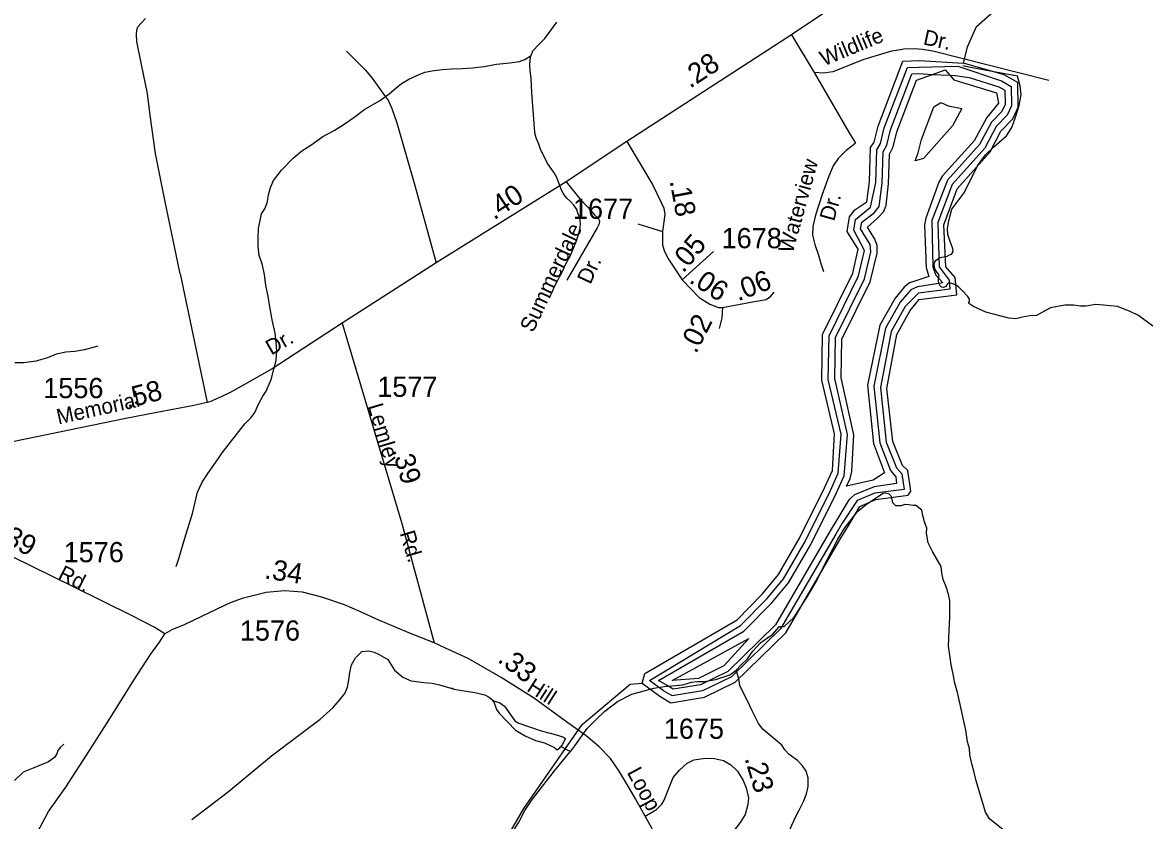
# Model space of a CAD drawing. Extents: x 2206922 to 2357709, y 510027 to 673830.
# Drawn here: x 2337037 to 2344003, y 618605 to 623535 of the extents above; entities that cross this region are included whole.
import ezdxf

# ---------------------------------------------------------------- set-up
doc = ezdxf.new("R2010")
doc.units = 0
for name, color, linetype in [('Exist Hydrographic Buffer Line', 7, 'Continuous'), ('Exist Hydrographic Creek Single Shore', 7, 'Continuous'), ('Exist Hydrographic Lake Shore', 7, 'Continuous'), ('Exist Hydrographic Misc Water Feature', 7, 'Continuous'), ('Exist Road Non-System Type 51', 7, 'Continuous'), ('Exist Road Non-System Type 51 Label', 7, 'Continuous'), ('Exist Road Secondary Mileage Hundredths English Label', 7, 'Continuous'), ('Exist Road Secondary Type 51 Attributed', 7, 'Continuous'), ('Exist Road Secondary Type 51 Label', 7, 'Continuous'), ('Exist Road Secondary Type 51 Number Label', 7, 'Continuous')]:
    doc.layers.add(name, color=color, linetype=linetype)

msp = doc.modelspace()

# ---------------------------------------------------------------- linework, layer by layer
at = {"layer": 'Exist Hydrographic Buffer Line'}
for points in [[(2341051.5, 619374.3), (2340998.8, 619405.7), (2340913.3, 619469.3), (2341474.6, 619810.1), (2341639.2, 619977.3), (2341740.3, 620098.4), (2341874.2, 620329.2), (2342030.3, 620642.9), (2342079.1, 620751.3), (2342096.5, 620992.2), (2342017.5, 621330.6), (2342022.3, 621598.9), (2342205.2, 621969.3), (2342240.4, 622127.6), (2342175.4, 622253.2), (2342186.3, 622317.8), (2342278.2, 622393.5), (2342311.2, 622547.7), (2342317.3, 622749.4), (2342340.5, 622787.1), (2342363.7, 622883.9), (2342506.6, 623256.9), (2342578.2, 623259.9), (2342818.7, 623264.8), (2343088.7, 623175.8), (2343148.8, 623140.7), (2343150.5, 623021.2), (2343124, 622962.3), (2343054.9, 622892.2), (2342985.2, 622759.6), (2342783.8, 622535.4), (2342695, 622299.1), (2342703.4, 622025), (2342763.9, 621943.4), (2342769.1, 621887.2), (2342574.5, 621862.9), (2342491.8, 621780.9), (2342405.5, 621626.9), (2342339.3, 621280.8), (2342375.8, 620942.4), (2342438.5, 620783.3), (2342471.9, 620747.1), (2342485.7, 620649.9), (2342306.1, 620627.9), (2342196.6, 620581.4), (2342104.3, 620441.1), (2342063.3, 620373.9), (2341722.7, 619789.7), (2341419.2, 619493.4), (2341239.2, 619405.6), (2341051.5, 619374.3)], [(2342130.3, 620670), (2342152.1, 620718.5), (2342162.3, 620760.3), (2342176.3, 620987.3), (2342097.7, 621339.3), (2342102, 621579.6), (2342276.9, 621933.9), (2342318.8, 622110.8), (2342319.8, 622156.8), (2342305.4, 622196), (2342259.5, 622269.9), (2342322, 622326.5), (2342360.6, 622367), (2342374.7, 622406.2), (2342390.7, 622538.1), (2342396.5, 622722.8), (2342418.2, 622768.2), (2342440.2, 622860.2), (2342562.2, 623179.2), (2342662, 623215.2), (2342740.8, 623243.7), (2342769.7, 623209.3), (2342793.5, 623180.8), (2342846.2, 623165), (2342888.4, 623152.3), (2343057, 623101.7), (2343070.3, 623037.8), (2342998.1, 622948.4), (2342918.7, 622805.3), (2342724.2, 622588.8), (2342700.8, 622549.7), (2342619.8, 622326.5), (2342612.4, 622285.5), (2342623.5, 622021.5), (2342639.5, 621966.7), (2342564.4, 621942.2), (2342519.5, 621927.1), (2342487.5, 621900.3), (2342430.5, 621832.2), (2342335.6, 621665.7), (2342260.5, 621295.4), (2342296.2, 620933.3), (2342364.3, 620753.4), (2342295, 620707.1), (2342130.3, 620670)], [(2341059.3, 619416.2), (2341021, 619439.1), (2340967.7, 619469.5), (2341494.7, 619775.5), (2341667.9, 619949.4), (2341771.1, 620072.8), (2341908.7, 620309.2), (2342065.9, 620625), (2342115.6, 620734.9), (2342136.3, 620989.7), (2342057.7, 621334.9), (2342062.2, 621589.2), (2342241.3, 621951.6), (2342279.8, 622119.2), (2342276.7, 622163.4), (2342217.5, 622261.5), (2342224.2, 622301.6), (2342300.3, 622360), (2342331.7, 622399.6), (2342351, 622542.9), (2342356.7, 622736.2), (2342379.3, 622777.7), (2342402, 622872.1), (2342534.5, 623218.1), (2342578, 623219.8), (2342662, 623215.2), (2342769.7, 623209.3), (2342801, 623207.5), (2342887.8, 623196.6), (2343072.7, 623138.8), (2343109, 623117.5), (2343110.3, 623029.5), (2343090.6, 622985.3), (2343026.4, 622920.3), (2342952, 622782.5), (2342754.1, 622562.1), (2342657.3, 622312.8), (2342663.5, 622023.3), (2342682.3, 621975.3), (2342725.2, 621926.7), (2342569.5, 621902.6), (2342527.9, 621884.5), (2342461.3, 621806.6), (2342370.4, 621646.3), (2342299.7, 621288.1), (2342336, 620937.8), (2342401.2, 620768.4), (2342434.2, 620727.5), (2342440, 620686.9), (2342300.5, 620667.5), (2342180.4, 620618), (2342143.9, 620585.7), (2342070, 620461.7), (2342029.2, 620394.7), (2341690.7, 619814.6), (2341395.8, 619526.5), (2341227.1, 619444.1), (2341059.3, 619416.2)], [(2342555.2, 622680.6), (2342573.6, 622730.7), (2342593.5, 622812.6), (2342670.4, 623014.4), (2342713.5, 623042.2), (2342757.8, 623021.6), (2342843.3, 623004.4), (2342785.7, 622896.7), (2342605.2, 622695.8), (2342555.2, 622680.6)], [(2341052, 619468.9), (2341526.4, 619730.1), (2341372.4, 619559.6), (2341214.6, 619482.6), (2341052, 619468.9)]]:
    msp.add_lwpolyline(points, dxfattribs=at)
at = {"layer": 'Exist Hydrographic Creek Single Shore'}
for points in [[(2342853.5, 623284.8), (2342877.5, 623384.2), (2342934.5, 623511.2), (2343107.4, 623662.6)], [(2338356.5, 617668.2), (2338397.6, 617709.3), (2338580.5, 617779), (2338763.6, 617812.6), (2339404.6, 617828.7), (2339628.5, 617890.3), (2339744.5, 617973.8), (2339834.6, 618108.6), (2339931.5, 618325.9), (2340135.6, 618678.7), (2340495.4, 619198.7), (2340792.6, 619447), (2340867.4, 619453.3)]]:
    msp.add_lwpolyline(points, dxfattribs=at)
at = {"layer": 'Exist Hydrographic Lake Shore'}
for points in [[(2340867.4, 619453.3), (2340883.4, 619513), (2341454.5, 619844.7), (2341610.5, 620005.2), (2341709.6, 620124), (2341839.6, 620349.2), (2341994.6, 620660.7), (2342042.6, 620767.7), (2342056.5, 620994.7), (2341977.6, 621326.2), (2341982.5, 621608.6), (2342169.5, 621987), (2342201.5, 622136), (2342133.4, 622244.9), (2342148.6, 622334), (2342181.6, 622378.1), (2342256.4, 622427), (2342271.4, 622552.4), (2342277.5, 622762.7), (2342301.5, 622796.4), (2342325.5, 622895.8), (2342478.5, 623295.9), (2342578.6, 623299.9), (2342853.5, 623284.8)], [(2340867.4, 619453.3), (2340976.5, 619372.5), (2341043.5, 619332.4), (2341251.5, 619367.1), (2341442.6, 619460.2), (2341754.5, 619764.9), (2342097.5, 620353.1), (2342138.5, 620420.4), (2342212.5, 620544.8), (2342311.6, 620588.2), (2342510.5, 620616), (2342527.5, 620639.6), (2342509.5, 620766.8), (2342475.4, 620798.3), (2342415.5, 620946.9), (2342378.4, 621273.5), (2342440.6, 621607.5), (2342522.6, 621755.2), (2342579.6, 621823.2), (2342812.5, 621852.3), (2342802.5, 621960.2), (2342743.4, 622026.7), (2342732.6, 622285.5), (2342813.6, 622508.6), (2343018.4, 622736.8), (2343083.4, 622864.2), (2343157.4, 622939.4), (2343190.4, 623012.9), (2343188.6, 623163.8), (2343104.5, 623212.9), (2342853.5, 623284.8)]]:
    msp.add_lwpolyline(points, dxfattribs=at)
at = {"layer": 'Exist Hydrographic Misc Water Feature'}
for points in [[(2340180.7, 623331.4), (2340190.5, 623359.6), (2340227.8, 623400.2), (2340265.4, 623436.7), (2340340.4, 623537.4)], [(2337985.8, 620174.7), (2338005.5, 620229), (2338039.9, 620349.1), (2338087.7, 620501.7), (2338118.3, 620634.2), (2338147.4, 620696.3), (2338182.9, 620748.6), (2338245.4, 620839.3), (2338271.4, 620877.6), (2338411.1, 621055.3), (2338450.5, 621095.6), (2338472.2, 621126), (2338495.4, 621176.4), (2338522.8, 621226.7), (2338542.3, 621257), (2338573.5, 621329.3), (2338590.9, 621393.2), (2338604.2, 621447.6), (2338609.2, 621505.6), (2338605.1, 621559.4), (2338598.1, 621615.2), (2338579.4, 621699.2), (2338566.3, 621779), (2338555.6, 621844.6), (2338540.7, 621910.6), (2338531.9, 621978.4), (2338518.9, 622044), (2338500.5, 622095.9), (2338493.5, 622151.7), (2338493.3, 622205.6), (2338496.2, 622262), (2338513.2, 622353.9), (2338537.2, 622388), (2338550.5, 622430.2), (2338558.1, 622470.5), (2338569.6, 622516.5), (2338588.9, 622558.7), (2338616.1, 622597.1), (2338637.9, 622623.5), (2338709.2, 622696.3), (2338764.4, 622742.7), (2338820, 622777.4), (2338893.4, 622830.4), (2338962.7, 622869), (2339024.4, 622908), (2339083.9, 622948.5), (2339153.2, 622999.4), (2339242.8, 623052.4), (2339303.7, 623095.1), (2339343.5, 623129.7), (2339379.3, 623158), (2339424.9, 623184.4), (2339488.4, 623213.4), (2339524.7, 623227.8), (2339580.5, 623238.4), (2339632.2, 623244.8), (2339687.7, 623249.9), (2339755.8, 623250.6), (2339817.9, 623255.4), (2339889.9, 623264.1), (2339967.2, 623277.2), (2340049.5, 623285.9), (2340109.1, 623294.8), (2340140.9, 623307), (2340180.7, 623331.4)], [(2340294.5, 621833.7), (2340314.2, 621879.8), (2340326.1, 621904), (2340339.4, 621932), (2340357, 621964.2), (2340370.8, 621988.5), (2340393.9, 622041), (2340408.1, 622066.8), (2340421.4, 622091.2), (2340442.9, 622141.5), (2340460.4, 622187.5), (2340475.8, 622233.5), (2340483.5, 622267.6), (2340485, 622291.7), (2340482.9, 622311.9), (2340480.9, 622327.6), (2340472.3, 622353.6), (2340466.1, 622369.6), (2340464.5, 622377.5), (2340455.7, 622391.4), (2340444, 622407.4), (2340421.4, 622431), (2340400.9, 622450.7), (2340378.8, 622478.4), (2340366.9, 622506.1), (2340354.4, 622538), (2340339.6, 622578), (2340331.8, 622591.7), (2340323.4, 622607.6), (2340309.3, 622627.5), (2340298.8, 622641.3), (2340291, 622653.4), (2340282.8, 622665.2), (2340270.7, 622686.9), (2340250, 622726.5), (2340239.5, 622752.4), (2340227.4, 622784.2), (2340214.9, 622816.1), (2340206.7, 622844.1), (2340202.2, 622880.1), (2340199.8, 622914.1), (2340197.7, 622937.9), (2340185.4, 623101.6), (2340180.3, 623193.6), (2340174.1, 623235.5), (2340173.5, 623275.3), (2340176.8, 623323.5), (2340180.7, 623331.4)], [(2342884.1, 621800.7), (2342889.8, 621810.7), (2342890, 621818.8), (2342889.6, 621827), (2342879.6, 621842.7), (2342844.9, 621880.3), (2342822.6, 621901.9), (2342800.2, 621915.8), (2342780.3, 621923.7), (2342772.5, 621925.3), (2342766.6, 621927.4), (2342760.7, 621925.4), (2342754.5, 621921.1), (2342744.7, 621905.1), (2342736.7, 621901.1), (2342728.7, 621899), (2342716.6, 621900.8), (2342708.6, 621908.5), (2342702.4, 621920.4), (2342700.6, 621926.4), (2342698.5, 621934.4), (2342698.3, 621944.6), (2342701.8, 621962.7), (2342702, 621974.4), (2342697.5, 621982.4), (2342687.4, 621996.5), (2342677.4, 622010.2), (2342673.5, 622022.1), (2342671.5, 622040.3), (2342673.3, 622046.1), (2342677, 622056), (2342684.6, 622066.2), (2342698.7, 622076.3), (2342708.6, 622082.5), (2342718.4, 622084.7), (2342742.4, 622089.2), (2342752.5, 622090.9), (2342766.6, 622099.3), (2342778.3, 622103.3), (2342786.5, 622113.4), (2342788.3, 622119.6), (2342790, 622127.5), (2342787.9, 622137.5), (2342784, 622149.4), (2342771.7, 622183.3), (2342757, 622224.9), (2342754.5, 622260.9), (2342760, 622299), (2342771.5, 622343.1), (2342781, 622381.5), (2342856, 622480.1), (2342886.8, 622540.7), (2342939.7, 622649.2), (2342988.9, 622717.6), (2343038.3, 622766.1), (2343071.9, 622794.7), (2343119.5, 622835), (2343152.7, 622887.6), (2343174.2, 622949.7), (2343196.8, 623022.1), (2343210.3, 623088.2), (2343204, 623144), (2343187.2, 623203.7), (2342896.6, 623258.3), (2342850.1, 623267.7)], [(2344023.6, 621658.5), (2343934.4, 621725.4), (2343883.7, 621750.8), (2343805.8, 621780), (2343718, 621788.8), (2343669.6, 621792.4), (2343611.8, 621783.6), (2343575.9, 621782.9), (2343533.5, 621788.5), (2343479.8, 621788), (2343392, 621772.9), (2343340.7, 621746.1), (2343305.1, 621726), (2343263, 621723.4), (2343218.7, 621715), (2343176.9, 621704.3), (2343133, 621708), (2342990.5, 621746.1), (2342914.2, 621781.1), (2342884.1, 621800.7)], [(2337501.7, 621536), (2337419.7, 621513.1), (2337360.2, 621502.6), (2337304, 621498), (2337244.5, 621487.1), (2337190.6, 621464.4), (2337118.6, 621443.6), (2337045, 621432.7), (2336989.3, 621432.2)], [(2341716.7, 619803.7), (2341744.4, 619804), (2341805.7, 619860.9), (2341884.3, 619983.7), (2341939.4, 620074.4), (2342011.6, 620215.2), (2342076, 620343.8), (2342119.2, 620412.3), (2342162.1, 620468.7), (2342200, 620517), (2342251.5, 620557.9), (2342346.4, 620620.7), (2342356.3, 620626.9), (2342370.4, 620629.2), (2342390.1, 620625.5), (2342404.5, 620611.6), (2342410.8, 620589.5), (2342414.9, 620569.8), (2342433.2, 620552), (2342467.2, 620552.2), (2342493.3, 620560.4), (2342515.2, 620556.8), (2342540.8, 620553.3), (2342557, 620553.3)], [(2343108.8, 618539.1), (2343014.1, 618615.8), (2342989.7, 618655.6), (2342931.3, 618850.9), (2342918.7, 618900.7), (2342904.4, 618954.3), (2342891.5, 619010.2), (2342890.9, 619050), (2342878.4, 619090), (2342867.7, 619163.8), (2342817, 619394.9), (2342800.2, 619453), (2342787.3, 619518.6), (2342776.6, 619566.4), (2342770.3, 619612.4), (2342761.5, 619682.3), (2342764.1, 619780.4), (2342769.1, 619858.4), (2342769.1, 619916.3), (2342768, 619964.4), (2342761.5, 620004.2), (2342747.1, 620047.8), (2342726.6, 620093.9), (2342720.1, 620135.4), (2342715.7, 620173.4), (2342660.8, 620266.8), (2342635.6, 620320.4), (2342625.1, 620380.4), (2342626.8, 620410.2), (2342612.2, 620450.1), (2342601.7, 620490.2), (2342595.6, 620522), (2342557, 620553.3)], [(2341447.9, 619534.7), (2341479.7, 619566.9), (2341517.2, 619603.4), (2341550.2, 619651.9), (2341597.8, 619702.4), (2341643.5, 619734.8), (2341671.2, 619753), (2341716.7, 619803.7)], [(2338082.6, 618610.6), (2338310.6, 618783.2), (2338575.5, 619004.5), (2338877, 619231.7), (2338955.9, 619300.9), (2338997.1, 619349), (2339028.5, 619389.7), (2339046.3, 619429.6), (2339053.7, 619473.9), (2339059.1, 619519.8), (2339070.5, 619565.9), (2339096, 619610.3), (2339117.9, 619632.6), (2339133.3, 619648.9), (2339177.4, 619653.2), (2339211.4, 619645.7), (2339237.7, 619632), (2339295.7, 619600.5), (2339336.7, 619533.1), (2339387.3, 619489.8), (2339439.4, 619468.6), (2339518, 619457.2), (2339569.6, 619453.9), (2339613.7, 619442.4), (2339684.1, 619423.3), (2339692.3, 619421.7), (2339702.3, 619415.7), (2339754.2, 619408.3), (2339832.3, 619395.3), (2339894.2, 619382), (2339920.5, 619366.2), (2339941, 619350.6), (2339944.3, 619346.7), (2339951.2, 619338.5)], [(2340426.5, 619032.6), (2340449.9, 619066.8), (2340526.8, 619173.6), (2340581.8, 619228.2), (2340637.3, 619281.1), (2340714.2, 619339.7), (2340802.2, 619384.9), (2340939.8, 619422.6), (2341003.2, 619433.3), (2341117.4, 619442.5), (2341172.7, 619459.3), (2341206.6, 619463.6), (2341250.4, 619464.2), (2341322.8, 619475.3), (2341408.5, 619504.2), (2341440.1, 619528.6), (2341447.9, 619534.7)], [(2341748.5, 618472.8), (2341793.2, 618575.2), (2341816.8, 618629.6), (2341837.9, 618667.8), (2341865.4, 618726.1), (2341883, 618770.1), (2341894.1, 618814.3), (2341893.9, 618868.3), (2341881.2, 618909.9), (2341858.8, 618943.7), (2341826.6, 618975.3), (2341776, 619012.9), (2341749.7, 619042.4), (2341729.4, 619070.2), (2341691.1, 619103.6), (2341614, 619166.7), (2341585.5, 619204.6), (2341546.9, 619281.8), (2341518.2, 619343.7), (2341493.4, 619391.2), (2341471.1, 619438.8), (2341464.3, 619482.8), (2341447.9, 619534.7)], [(2339951.2, 619338.5), (2339944.3, 619346.7), (2339986.9, 619331.1), (2340015.2, 619311.5), (2340056, 619255.9), (2340080.2, 619220.1), (2340104.4, 619206.8), (2340243, 619158.4), (2340337.3, 619135.2), (2340381.4, 619120.1), (2340393.3, 619112.2), (2340372.2, 619071.6), (2340364.2, 619061.9)], [(2339951.2, 619338.5), (2339967.6, 619291), (2339983.6, 619267.1), (2340083.1, 619162.6), (2340143.4, 619127.1), (2340207.8, 619100), (2340263.9, 619084.6), (2340326.1, 619055.4), (2340342.1, 619041.7), (2340358.3, 619053.8), (2340364.2, 619061.9)], [(2337291.5, 619076.8), (2337269.8, 619056.5), (2337255.6, 619038.3), (2337248.2, 619016.4), (2337234.3, 618994.2), (2337196.8, 618967.8), (2337103.1, 618928.7), (2337041.7, 618903.9), (2336988.2, 618851.1)], [(2340364.2, 619061.9), (2340412.2, 619036.4), (2340426.5, 619032.6)], [(2339858.3, 618062), (2339860.2, 618066.2), (2339870.4, 618204.2), (2339906.1, 618252.7), (2339948.8, 618343.3), (2340057, 618518.4), (2340103.8, 618594.9), (2340140.9, 618667.2), (2340178.4, 618721.6), (2340196.1, 618744), (2340272.8, 618846.9), (2340326.1, 618911.5), (2340420.4, 619026.7), (2340426.5, 619032.6)]]:
    msp.add_lwpolyline(points, dxfattribs=at)
at = {"layer": 'Exist Road Non-System Type 51'}
for p, q in [((2341789.7, 623459.9), (2341929.3, 623227.1)), ((2340840.7, 622291.8), (2340992, 622244.8)), ((2338010.9, 621982.8), (2338177.3, 621188.2))]:
    msp.add_line(p, q, dxfattribs=at)
for points in [[(2338010.9, 621982.8), (2337915.8, 622438), (2337859.2, 622726), (2337825.8, 622962.6), (2337810.4, 623096.3), (2337771.9, 623276.3), (2337743.6, 623417.8), (2337741, 623461.5), (2337743.6, 623487.2), (2337748.7, 623507.8), (2337769.3, 623530.9), (2337797.6, 623559.2)], [(2343381.2, 623178.1), (2342663.8, 623358.8), (2342599.8, 623369), (2342550.3, 623371.9), (2342484.9, 623371.2), (2342451.4, 623365.3), (2342407.8, 623358.1), (2342346.7, 623340.6), (2342236.2, 623307.1), (2342045.7, 623231.4), (2341989, 623222.7), (2341929.3, 623227.1)], [(2339039.6, 623358.8), (2339155.9, 623243.8), (2339198.1, 623192.2), (2339275.2, 623084.5), (2339299.9, 623051), (2339318.8, 623004.4), (2339350.8, 622915.7), (2339461.3, 622529.3), (2339593.7, 622050.5)], [(2341929.3, 623227.1), (2342131.5, 622879.3), (2342153.3, 622842.9), (2342173.7, 622810.9), (2342185.3, 622789.1), (2342160.6, 622768.7), (2342127.1, 622743.9), (2342077.7, 622695.9), (2342047.1, 622650.8), (2342020.9, 622586.8), (2341980.2, 622473.3), (2341938.1, 622345.2), (2341922.1, 622275.4), (2341920.6, 622224.4), (2341925.5, 622196.7), (2341935.1, 622164.8), (2341955.5, 622103.6), (2341971.5, 622046.9), (2341981.7, 622016.3), (2341987.5, 621997.4)], [(2340397.9, 622551.1), (2340482.3, 622446.3), (2340531.7, 622395.4), (2340572.4, 622347.4), (2340594.3, 622325.6), (2340603, 622309.5), (2340601.5, 622292.1), (2340588.4, 622267.3), (2340401.3, 621943)]]:
    msp.add_lwpolyline(points, dxfattribs=at)
at = {"layer": 'Exist Road Secondary Type 51 Attributed'}
msp.add_line((2341115.2, 621946.1), (2341308.2, 622120.6), dxfattribs=at)
for points in [[(2342015.1, 623609.1), (2341789.7, 623459.9), (2340773.1, 622800)], [(2340773.1, 622800), (2340397.9, 622551.1), (2339593.7, 622050.5), (2339012.2, 621676.9)], [(2340773.1, 622800), (2340930.5, 622534), (2340987.3, 622420.2), (2341000.3, 622388.8), (2341006.3, 622349.1), (2340992, 622244.8), (2340992, 622159.4), (2341006, 622120.6), (2341029.9, 622074.1), (2341115.2, 621946.1)], [(2341115.2, 621946.1), (2341219.5, 621837), (2341285.8, 621794.3), (2341338, 621775.5), (2341363.5, 621774.1)], [(2341363.5, 621774.1), (2341549.9, 621808.6), (2341634, 621823.9), (2341660.8, 621843), (2341683.7, 621869.8)], [(2341363.5, 621774.1), (2341358.8, 621709.8), (2341343.5, 621644.2)], [(2339012.2, 621676.9), (2338579.9, 621396.1), (2338409.9, 621298.1), (2338319.7, 621248.7), (2338265.7, 621223.6), (2338217.7, 621201.8), (2338201.1, 621194.5), (2338177.3, 621188.2), (2338084.7, 621166.9), (2337866.5, 621125.4), (2337674.6, 621088.3), (2336985.2, 620947.5), (2336536.3, 620852.9), (2336143.3, 620776.2)], [(2339012.2, 621676.9), (2339380.5, 620440), (2339581.6, 619702.8)], [(2337916.7, 619758.9), (2337851.3, 619800.4), (2337713.8, 619870.2), (2337351.7, 620049.2), (2336969.9, 620237), (2336679.8, 620374.5), (2336487.8, 620470.5), (2336363.5, 620531.6), (2336306.8, 620573.1), (2336265.3, 620619), (2336234.8, 620653.9), (2336206.4, 620686.6), (2336182.4, 620715), (2336143.3, 620776.2)], [(2339581.6, 619702.8), (2339424.2, 619764.6), (2339240, 619843), (2339122.5, 619896), (2339026.5, 619937.1), (2338887.5, 619984.8), (2338767.5, 620015.4), (2338656.2, 620024.1), (2338542.8, 620013.2), (2338393.9, 619975.6), (2338320.3, 619950.8), (2338195, 619889.3), (2338036.7, 619813.5), (2337960.3, 619782.9), (2337916.7, 619758.9)], [(2337153, 614838.2), (2337153, 614924.1), (2337153, 615005.8), (2337146.7, 615127.3), (2337138.3, 615276.1), (2337109, 616254.5), (2337072.1, 617020.4), (2337072.1, 617707.1), (2337069.2, 618074.7), (2337074.7, 618283.3), (2337081.2, 618357.5), (2337100.8, 618453.5), (2337129.2, 618532.1), (2337196.8, 618660.9), (2337304.3, 618811.3), (2337451.2, 619037.8), (2337574.7, 619231.8), (2337724.7, 619472.9), (2337827.3, 619630.1), (2337884, 619706.5), (2337916.7, 619758.9)], [(2340885.8, 618631.4), (2340825.1, 618739.3), (2340774.1, 618827.5), (2340721.2, 618915.7), (2340670.3, 618988.3), (2340599.7, 619062.8), (2340521.4, 619127.5), (2340394, 619219.6), (2340202, 619358.8), (2339996.3, 619488.2), (2339792.5, 619605.8), (2339651.5, 619670.5), (2339581.6, 619702.8)], [(2340885.8, 618631.4), (2340955.8, 618672.7), (2340988.2, 618705.7), (2341003.1, 618731.2), (2341033.7, 618809.3), (2341058.8, 618870.6), (2341097.8, 618915.1), (2341145.1, 618959.7), (2341186.9, 618979.2), (2341259.3, 618990.4), (2341315, 618987.6), (2341370.6, 618976.4), (2341415.2, 618948.6), (2341457, 618909.6), (2341490.4, 618851.1), (2341510.8, 618805.9), (2341523.8, 618745.2), (2341521, 618703.4), (2341504.3, 618642.1), (2341473.7, 618591.9), (2341418, 618519.5)], [(2341751.8, 617046.4), (2341258.1, 617935.5), (2340970, 618478.5), (2340885.8, 618631.4)]]:
    msp.add_lwpolyline(points, dxfattribs=at)

# ---------------------------------------------------------------- texts
at = {"layer": 'Exist Road Non-System Type 51 Label'}
for s, rotation, p in [('Wildlife', 22.61381, (2341990.1, 623263.9)), ('Dr.', 347.55561, (2342599.4, 623401)), ('Waterview', 74.47011, (2341797.2, 622105)), ('Dr.', 74.47011, (2342053.1, 622303.5)), ('Summerdale', 64.86821, (2340192.9, 621614.6)), ('Dr.', 64.86821, (2340546.4, 621912.7))]:
    msp.add_text(s, height=95, rotation=rotation, dxfattribs=at).set_placement(p)
at = {"layer": 'Exist Road Secondary Mileage Hundredths English Label'}
for s, rotation, p in [('.28', 33.47628, (2341163, 623125.5)), ('.40', 33.47628, (2339951.5, 622312.3)), ('.18', 280.64263, (2341036.3, 622556.1)), ('.05', 50.07043, (2341121.3, 621982.9)), ('.06', 326.88799, (2341151.2, 621932.7)), ('.06', 20.86062, (2341459.5, 621812)), ('.02', 63.25806, (2341200.2, 621483.9)), ('.58', 14.58537, (2337684.7, 621149.8)), ('.39', 286.51205, (2339319.6, 620894.5)), ('.39', 332.44524, (2336874.3, 620340.9)), ('.34', 351.32757, (2338528.1, 620101.4)), ('.33', 322.03621, (2339967.5, 619590.3)), ('.23', 286.51205, (2341499.4, 618988.9))]:
    msp.add_text(s, height=125, rotation=rotation, dxfattribs=at).set_placement(p)
at = {"layer": 'Exist Road Secondary Type 51 Label'}
for s, rotation, p in [('Dr.', 29.85398, (2338574.6, 621477.3)), ('Memorial', 12.39212, (2337258.4, 621051.3)), ('Lemley', 286.51205, (2339170.6, 621166.6)), ('Rd.', 286.51205, (2339367.4, 620380.9)), ('Rd.', 332.92128, (2337250, 620101.6)), ('Hill', 327.28752, (2340148.3, 619409.6)), ('Loop', 298.29665, (2340770.4, 618902.6))]:
    msp.add_text(s, height=95, rotation=rotation, dxfattribs=at).set_placement(p)
at = {"layer": 'Exist Road Secondary Type 51 Number Label'}
for s, p in [('1677', (2340439.5, 622322.2)), ('1678', (2341358.4, 622140.7)), ('1556', (2337165.2, 621214.5)), ('1577', (2339230, 621222.5)), ('1576', (2337291.2, 620200.7)), ('1576', (2338380.5, 619716.2)), ('1675', (2341000.9, 619109.6))]:
    msp.add_text(s, height=125, dxfattribs=at).set_placement(p)

doc.saveas('drawing.dxf')
